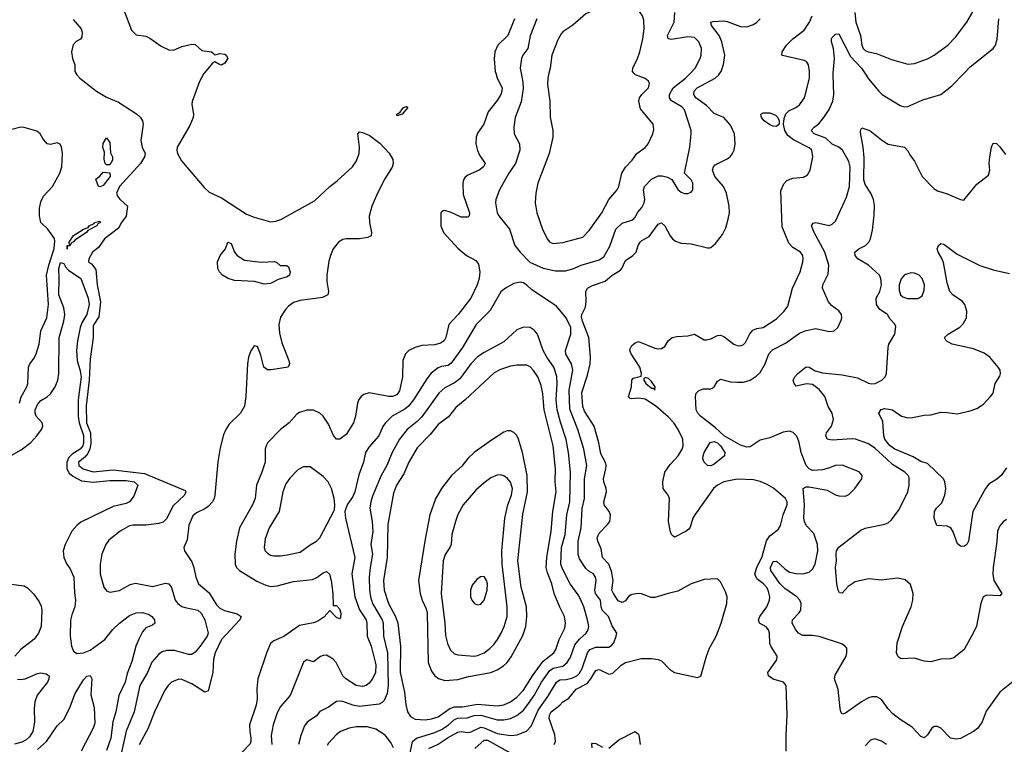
# Model space of a CAD drawing. Header units: inches. Extents: x 1682530 to 1839546, y 640742 to 791647.
# Tile 642 of 656: x 1764722 to 1770717, y 705912 to 710326. Entities that reach past the tile are written whole.
import ezdxf

# ---------------------------------------------------------------- set-up
doc = ezdxf.new("R2010")
doc.units = ezdxf.units.IN
doc.header["$MEASUREMENT"] = 0
for name, color, linetype in [('B7760', 7, 'Continuous'), ('B7761', 7, 'Continuous'), ('B7770', 7, 'Continuous'), ('B7771', 7, 'Continuous')]:
    doc.layers.add(name, color=color, linetype=linetype)

msp = doc.modelspace()

# ---------------------------------------------------------------- linework, layer by layer
at = {"layer": 'B7760', "color": 5}
for points, elevation in [([(1765063.4, 710000), (1765068.9, 709990), (1765087.9, 709970), (1765190.1, 709890), (1765250, 709854.5), (1765323.8, 709823.8), (1765432.1, 709752.1), (1765457.1, 709730), (1765469.1, 709710), (1765473.1, 709690), (1765459.4, 709590), (1765467.9, 709550), (1765485.4, 709510), (1765482.1, 709490), (1765456.9, 709450), (1765328.8, 709310), (1765310.4, 709270), (1765317.1, 709250), (1765331.5, 709231.5), (1765378.8, 709190), (1765370.7, 709129.3), (1765341, 709090), (1765324, 709056), (1765237.3, 708990), (1765202, 708938), (1765164.7, 708910), (1765142, 708870), (1765141, 708850), (1765158.7, 708838.7), (1765184.5, 708804.5), (1765193.4, 708710), (1765213.7, 708606.3), (1765204.1, 708515.9), (1765173, 708470), (1765170, 708458), (1765169.1, 708390), (1765150, 708258), (1765144.7, 708130), (1765127.3, 707972.7), (1765128.9, 707871.1), (1765152.3, 707810), (1765155.7, 707744.3), (1765148.9, 707711.1), (1765137.2, 707682.8), (1765119, 707661), (1765080.3, 707630), (1765081.1, 707610), (1765108.4, 707590), (1765170, 707571.1), (1765290, 707583.3), (1765482.5, 707562.5), (1765730, 707458), (1765734.3, 707450), (1765724.9, 707430), (1765656.3, 707363.7), (1765615.5, 707284.5), (1765595.7, 707264.3), (1765570, 707256.2), (1765492.7, 707247.3), (1765412.4, 707247.6), (1765390, 707242.9), (1765334, 707210), (1765264.3, 707155.7), (1765245.3, 707130), (1765222.3, 707070), (1765211.7, 707010), (1765211.4, 706950), (1765233.4, 706870), (1765250, 706847), (1765270, 706839.5), (1765330, 706849), (1765395, 706885), (1765426, 706894), (1765530, 706873.8), (1765610, 706892.8), (1765630, 706890.3), (1765646.3, 706866.3), (1765668.4, 706790), (1765685.5, 706770), (1765710, 706752.3), (1765730, 706744.5), (1765807.3, 706730), (1765827.2, 706710), (1765848.9, 706670), (1765869.2, 706590), (1765863.2, 706570), (1765820.7, 706510), (1765790, 706474.3), (1765770, 706459.7), (1765750, 706458.8), (1765663.9, 706483.9), (1765616.6, 706483.4), (1765590, 706474.8), (1765570, 706462), (1765527.4, 706412.6), (1765501, 706350), (1765453.8, 706270), (1765418.1, 706110), (1765370, 705991.6), (1765308.1, 705710)], 760), ([(1765845.1, 710000), (1765842.8, 709997.2), (1765817.6, 709950), (1765772.8, 709827.2), (1765770.3, 709809.7), (1765779.8, 709750), (1765778.8, 709730), (1765758.1, 709681.9), (1765681.3, 709550), (1765678.4, 709530), (1765682.4, 709510), (1765706.1, 709466.1), (1765844.2, 709304.2), (1765875.6, 709275.6), (1765950, 709239.6), (1766102.1, 709142.1), (1766150, 709122.5), (1766250, 709095.1), (1766282.3, 709097.7), (1766312.3, 709107.7), (1766517.6, 709222.4), (1766610, 709309.7), (1766655.9, 709344.1), (1766748.7, 709430), (1766773.5, 709466.5), (1766788.2, 709510), (1766791.9, 709550), (1766781, 709630), (1766790, 709642), (1766810, 709639.2), (1766850, 709621.3), (1766913.8, 709573.8), (1766972.2, 709512.2), (1766993.2, 709473.2), (1766996.8, 709450), (1766990, 709427.6), (1766944.6, 709355.4), (1766900.1, 709270), (1766866.3, 709190), (1766850.8, 709129.2), (1766852.5, 709090), (1766864.8, 709030), (1766862, 709010), (1766841, 708999), (1766790, 708990.4), (1766708.9, 708991.1), (1766690, 708986.3), (1766662.8, 708970), (1766630.8, 708929.2), (1766614, 708890), (1766605.2, 708854.8), (1766591.3, 708770), (1766591.8, 708730), (1766601.2, 708670), (1766597.2, 708650), (1766566.5, 708633.5), (1766430, 708615.5), (1766390, 708602.5), (1766359.3, 708580.7), (1766339.8, 708560.2), (1766310, 708513.6), (1766300.2, 708470), (1766304.7, 708415.3), (1766318.2, 708358.2), (1766359.8, 708250), (1766364.6, 708230), (1766356.5, 708210), (1766252.3, 708192.3), (1766230, 708192.6), (1766207.5, 708210), (1766190, 708281.6), (1766170, 708335.4), (1766150, 708339.7), (1766130, 708309.7), (1766115.9, 708270), (1766109.7, 708230.3), (1766099.6, 708030), (1766090, 707970.8), (1766066.5, 707930), (1765997.4, 707862.6), (1765977.1, 707830), (1765963.2, 707796.8), (1765942.3, 707717.7), (1765927.4, 707632.6), (1765910.9, 707430), (1765905.6, 707410), (1765895, 707390), (1765870, 707360.8), (1765850, 707345.4), (1765797.4, 707322.6), (1765775.9, 707304.1), (1765752.6, 707247.4), (1765741.7, 707158.3), (1765720.3, 707110), (1765725.3, 707090), (1765770, 707024.2), (1765781.6, 706990), (1765793.5, 706930), (1765810.9, 706890), (1765875.7, 706835.7), (1765921.1, 706761.1), (1765940.9, 706740.9), (1765968.1, 706728.1), (1766047, 706707), (1766070.2, 706690), (1766061.8, 706670), (1765951.6, 706550), (1765911.9, 706470), (1765901.2, 706430), (1765897.2, 706350), (1765870, 706238.4), (1765850, 706229.8), (1765770, 706281), (1765710, 706307), (1765690, 706309.8), (1765646, 706290), (1765625.3, 706270), (1765603, 706237), (1765542.7, 706110), (1765503.9, 706010), (1765450, 705908.2)], 780), ([(1767620.7, 710000), (1767629.4, 709970), (1767659.3, 709910), (1767658.4, 709890), (1767651.8, 709870), (1767630, 709833.3), (1767575.3, 709764.7), (1767549, 709690), (1767510, 709633.6), (1767501, 709610), (1767499.8, 709570), (1767509, 709529), (1767520.7, 709500.7), (1767555.3, 709450), (1767547, 709430), (1767519.5, 709410), (1767450, 709379.4), (1767433.9, 709366.1), (1767424.4, 709350), (1767420.1, 709330), (1767421.4, 709261.4), (1767460.7, 709150), (1767459.5, 709130), (1767450, 709122.6), (1767410, 709123.7), (1767350, 709151.2), (1767310, 709163.1), (1767299.5, 709160.5), (1767287, 709150), (1767287.2, 709070), (1767302.4, 709030), (1767390, 708933.7), (1767442.4, 708890), (1767499, 708859), (1767515.8, 708835.8), (1767523.2, 708790), (1767519, 708750), (1767506.5, 708710), (1767469.3, 708630), (1767391.6, 708530), (1767334.7, 708470), (1767316.1, 708390), (1767305.8, 708370), (1767284.6, 708355.4), (1767250, 708344.5), (1767170, 708340.3), (1767130, 708329.8), (1767092, 708310), (1767070.3, 708290), (1767055.2, 708250), (1767053.7, 708150), (1767034.1, 708065.9), (1767018.7, 708041.3), (1766992.7, 708030), (1766970, 708029.9), (1766850, 708052.2), (1766816.6, 708043.4), (1766800.2, 708030), (1766786.9, 708013.1), (1766778.4, 707990), (1766766.4, 707910), (1766754.7, 707870), (1766710, 707799.7), (1766670.6, 707770), (1766650, 707771.6), (1766633.2, 707793.2), (1766602.7, 707862.7), (1766569.8, 707910), (1766549.7, 707930), (1766510, 707948), (1766470, 707946.6), (1766426.1, 707933.9), (1766410, 707922), (1766363.6, 707870), (1766310.2, 707829.8), (1766232.2, 707750), (1766222.3, 707730), (1766216.9, 707710), (1766216.5, 707630), (1766196.9, 707570), (1766163, 707490), (1766156.1, 707410), (1766139.8, 707370), (1766060.5, 707230), (1766042.3, 707150), (1766030.9, 707070), (1766034.4, 707010), (1766042, 706990), (1766060.3, 706970), (1766165.7, 706905.7), (1766221.2, 706881.2), (1766250, 706873.7), (1766290, 706877.7), (1766390, 706903.2), (1766504, 706916), (1766531.6, 706928.4), (1766570, 706957.3), (1766590, 706964.6), (1766609.1, 706949.1), (1766618.2, 706910), (1766628.7, 706830), (1766630, 706758), (1766650, 706757.1), (1766670, 706737.1), (1766677.2, 706710), (1766676.1, 706683.9), (1766670, 706677), (1766650, 706684), (1766610, 706727), (1766573.1, 706686.9), (1766538.1, 706661.9), (1766510, 706652), (1766424.6, 706635.4), (1766330.7, 706569.3), (1766270, 706542.7), (1766250, 706526.4), (1766226.2, 706473.8), (1766172.2, 706310), (1766165.1, 706250), (1766167.8, 706190), (1766161.4, 706150), (1766121.4, 706030), (1766122.4, 705990), (1766129.5, 705950), (1766130.1, 705930), (1766125.3, 705914.7), (1766076.3, 705863.7)], 820), ([(1767774.8, 710000), (1767784.8, 709944.8), (1767786.6, 709906.6), (1767774.9, 709825.1), (1767739.7, 709730), (1767730.3, 709670), (1767733.8, 709630), (1767764.7, 709570), (1767767.1, 709530), (1767740.2, 709450), (1767699.7, 709390), (1767643.2, 709290), (1767620.9, 709230), (1767619.6, 709210), (1767630.2, 709150.2), (1767640.4, 709130), (1767704, 709050), (1767737.8, 708950), (1767768.9, 708908.9), (1767828.4, 708848.4), (1767910, 708812.6), (1767984.8, 708795.2), (1768044.8, 708795.2), (1768090, 708809.1), (1768140.5, 708830), (1768250, 708862.8), (1768278.3, 708881.7), (1768314.8, 708945.2), (1768352.5, 709050), (1768390, 709086.9), (1768454.4, 709105.6), (1768470, 709123.1), (1768485.9, 709154.1), (1768510, 709181.3), (1768524.7, 709210), (1768528.6, 709230), (1768520.3, 709290), (1768526.8, 709310), (1768570, 709355.1), (1768610, 709374.8), (1768634.5, 709374.5), (1768667.1, 709367.1), (1768692.3, 709352.3), (1768730, 709290.4), (1768750, 709275.8), (1768770, 709267), (1768790, 709266.7), (1768810, 709275.5), (1768821.6, 709290), (1768821.7, 709330), (1768811, 709350), (1768769.6, 709390), (1768802.7, 709550), (1768811.6, 709630), (1768809.8, 709650), (1768770, 709776.8), (1768754.5, 709794.5), (1768690.9, 709830.9), (1768677.8, 709850), (1768678.8, 709870), (1768700.5, 709910), (1768776.3, 709970), (1768805.8, 710000)], 840), ([(1767944.4, 710000), (1767937.5, 709970), (1767936.6, 709930), (1767949.4, 709830), (1767951.9, 709731.9), (1767967.9, 709650), (1767968.9, 709610), (1767946.5, 709510), (1767876.9, 709330), (1767864.2, 709270), (1767860.9, 709210), (1767870.3, 709150), (1767905.5, 709050), (1767933.4, 708990), (1767950, 708970.4), (1767970, 708963.1), (1768030, 708969), (1768150, 709001.1), (1768190, 709041.1), (1768266.6, 709150), (1768308.9, 709230), (1768360.4, 709290), (1768369.7, 709310), (1768388.2, 709390), (1768410, 709427.3), (1768450.8, 709469.2), (1768480.5, 709510), (1768530, 709547), (1768549.7, 709570), (1768578, 709630), (1768583.9, 709656.1), (1768579.6, 709690), (1768502.3, 709782.3), (1768492, 709830), (1768496.1, 709850), (1768509.8, 709870), (1768551.8, 709910), (1768556.5, 709936.5), (1768550.7, 709950.7), (1768530, 709968.4), (1768470.7, 709990.7), (1768462.4, 710000)], 860), ([(1767975.7, 705910), (1767984.5, 705930), (1767979.9, 705970), (1767945.6, 706070), (1767947.5, 706090), (1767958, 706110), (1768010.5, 706150), (1768030, 706170.9), (1768066.4, 706193.6), (1768111.3, 706248.7), (1768177.9, 706282.1), (1768200.6, 706310), (1768230, 706362.3), (1768235.7, 706364.3), (1768250, 706368.6), (1768310, 706338.8), (1768334, 706346), (1768385.2, 706394.8), (1768410, 706410.2), (1768505.6, 706434.4), (1768570, 706435.1), (1768609.5, 706429.5), (1768630, 706421.3), (1768679.5, 706370), (1768710, 706350.3), (1768850, 706319.3), (1768870, 706326.8), (1768903.4, 706450), (1768923.1, 706496.9), (1768963.4, 706570), (1768994, 706650), (1769028.4, 706770), (1769029.8, 706810), (1769020.2, 706840.2), (1768990, 706900.9), (1768970, 706920.9), (1768890, 706916.9), (1768810, 706888.6), (1768730, 706844.1), (1768670, 706831.2), (1768590, 706806.6), (1768567.1, 706807.1), (1768509, 706829), (1768490, 706830.8), (1768450, 706825), (1768430, 706811.6), (1768410, 706786.8), (1768390, 706776), (1768365.9, 706785.9), (1768337.1, 706830), (1768327.9, 706850), (1768335.8, 706910), (1768325.7, 706965.7), (1768308.7, 707008.7), (1768270.6, 707050), (1768263.1, 707103.1), (1768241.7, 707150), (1768237.9, 707170), (1768250, 707198.9), (1768302, 707250), (1768315.3, 707270), (1768319.3, 707310), (1768312.2, 707330), (1768281, 707370), (1768278.4, 707390), (1768294.2, 707450), (1768293.1, 707470), (1768277.8, 707510), (1768276.5, 707530), (1768291.1, 707590), (1768293.1, 707610), (1768288.9, 707628.9), (1768260.6, 707680.6), (1768248.7, 707748.7), (1768219.9, 707850), (1768161.6, 707941.6), (1768151.1, 707970), (1768144.5, 708055.5), (1768179.9, 708160.1), (1768195, 708230), (1768197.6, 708270), (1768187.9, 708390), (1768148.5, 708490), (1768143.5, 708516.5), (1768145.6, 708530), (1768166.2, 708573.8), (1768170.5, 708609.5), (1768169.2, 708670), (1768179.3, 708690), (1768210, 708707.2), (1768286.4, 708733.6), (1768330, 708769.4), (1768380, 708800), (1768389.1, 708810.9), (1768410, 708858.9), (1768456.3, 708890), (1768475.1, 708910), (1768488.3, 708950), (1768499.8, 708970), (1768510, 708980.2), (1768555.4, 709004.6), (1768610, 709079.5), (1768630, 709088.8), (1768650, 709070.3), (1768682.8, 709010), (1768697.8, 708990), (1768716.1, 708976.1), (1768750, 708964.5), (1768810, 708960.9), (1768910, 708936), (1768923.1, 708936.9), (1768930, 708938), (1768958, 708962), (1769002, 709018), (1769021.2, 709058.8), (1769036.9, 709110), (1769043.1, 709150), (1769042.4, 709190), (1769026, 709270), (1769006.5, 709310), (1768954.6, 709370), (1768939.8, 709410), (1768945.6, 709430), (1768957.5, 709442.5), (1769030, 709478.2), (1769047.4, 709490), (1769062.3, 709510), (1769071.9, 709530), (1769078.7, 709570), (1769075.4, 709630), (1769050, 709682.4), (1769010, 709730.6), (1768950, 709753.4), (1768903.9, 709803.9), (1768839.8, 709850), (1768826.5, 709870), (1768829.8, 709890), (1768848.1, 709910), (1768957.2, 709970), (1768979.3, 709990), (1768985.9, 710000)], 820), ([(1769389.5, 705870), (1769388.2, 705970), (1769395.4, 706090), (1769389.6, 706269.6), (1769372.3, 706290), (1769310, 706308.5), (1769280.5, 706330), (1769278.3, 706350), (1769332.7, 706427.3), (1769335, 706450), (1769296.2, 706510), (1769290, 706527), (1769288.1, 706590), (1769281.8, 706610), (1769266.7, 706626.7), (1769226.2, 706650), (1769221, 706670), (1769228.2, 706690), (1769271.6, 706750), (1769286.8, 706790), (1769288.7, 706811.3), (1769279.1, 706850), (1769269.1, 706870), (1769251.3, 706890), (1769210, 706920.8), (1769197.8, 706950), (1769209.6, 706990), (1769243, 707057), (1769270, 707152), (1769290, 707181), (1769339.9, 707220.1), (1769354.7, 707245.3), (1769370.5, 707310), (1769395.4, 707370), (1769395.5, 707390), (1769384.2, 707410), (1769311.7, 707471.7), (1769270, 707497.1), (1769230, 707513.6), (1769190, 707523.5), (1769090, 707527.8), (1769010, 707509.9), (1768970, 707491.5), (1768946.8, 707470), (1768832.1, 707310), (1768821.2, 707290), (1768805.1, 707234.9), (1768796.9, 707223.1), (1768780.3, 707210), (1768710, 707174.3), (1768700.3, 707180.3), (1768690.8, 707190.8), (1768685.6, 707205.6), (1768672.3, 707270), (1768678.2, 707410), (1768669.9, 707429.9), (1768639.8, 707470), (1768638.2, 707510), (1768650.7, 707570), (1768683.5, 707616.5), (1768730.8, 707670), (1768755.4, 707710), (1768762.6, 707730), (1768759.2, 707770), (1768732.4, 707830), (1768704.4, 707870), (1768670, 707906.9), (1768593.7, 707973.7), (1768530, 708014.2), (1768490, 708021.2), (1768450, 708015.4), (1768438.4, 708018.4), (1768430, 708029), (1768446.4, 708090), (1768450, 708130.7), (1768457, 708143), (1768506.2, 708153.8), (1768507.3, 708170), (1768497.5, 708210), (1768444.9, 708290), (1768437.7, 708310), (1768438.8, 708321.2), (1768450, 708341.1), (1768470, 708358.4), (1768490, 708364.9), (1768590, 708325.3), (1768610, 708321.3), (1768630, 708323.7), (1768650, 708335.5), (1768670, 708370.6), (1768695.1, 708390), (1768723, 708397), (1768790, 708400.2), (1768830, 708410.2), (1768890, 708376.2), (1768904.4, 708375.6), (1768930, 708380.8), (1768970, 708402.8), (1768990, 708404.9), (1769010, 708396.9), (1769070, 708350.3), (1769090, 708340.3), (1769110, 708338.7), (1769130, 708346.7), (1769141.1, 708358.9), (1769168.1, 708411.9), (1769186.1, 708433.9), (1769210, 708444.8), (1769248.7, 708451.3), (1769330, 708502.9), (1769376.8, 708550), (1769399.1, 708580.9), (1769427, 708690), (1769474, 708790), (1769491.1, 708850), (1769492.4, 708870), (1769489.7, 708890), (1769476.9, 708910), (1769430, 708938), (1769404.9, 708964.9), (1769364.9, 709064.9), (1769356.2, 709283.8), (1769374.3, 709325.7), (1769393.5, 709346.5), (1769430, 709359.6), (1769494, 709366), (1769518.9, 709381.1), (1769536.2, 709410), (1769552.2, 709490), (1769544.6, 709530), (1769530, 709545.3), (1769433.8, 709593.8), (1769399.5, 709619.5), (1769381.6, 709650), (1769373.6, 709690), (1769376.5, 709723.5), (1769386.9, 709753.1), (1769406, 709770), (1769447.6, 709790), (1769470, 709807.6), (1769501.4, 709850), (1769531.9, 709970), (1769531.9, 710000)], 780), ([(1770000, 706142.8), (1769970, 706185.1), (1769940.4, 706200.4), (1769910, 706201.1), (1769890, 706194.8), (1769848.7, 706171.3), (1769750, 706102.4), (1769730, 706096), (1769721.6, 706110), (1769717.4, 706130), (1769705.6, 706245.6), (1769683.9, 706310), (1769687.6, 706332.4), (1769753.6, 706450), (1769759.5, 706470), (1769758, 706498), (1769749.3, 706510), (1769725.1, 706525.1), (1769590, 706568), (1769550, 706575.1), (1769490, 706575.3), (1769465.1, 706590), (1769447.8, 706610), (1769425.3, 706650), (1769428.6, 706670), (1769466.3, 706710), (1769477.6, 706730), (1769480.5, 706770), (1769471.7, 706790), (1769454.4, 706810), (1769380.8, 706860.8), (1769350, 706890.9), (1769295.2, 706970), (1769294.5, 706990), (1769310, 707026.2), (1769330, 707027.1), (1769380.6, 706980.6), (1769410, 706961.5), (1769450, 706952.5), (1769490, 706950.9), (1769530, 706961.4), (1769550, 706979.7), (1769566.1, 707010), (1769582.9, 707090), (1769579.4, 707130), (1769556.9, 707196.9), (1769510, 707245.3), (1769499.8, 707270), (1769496, 707290), (1769500.6, 707370), (1769492.7, 707470), (1769510, 707480.4), (1769530, 707481.1), (1769639.3, 707459.3), (1769690, 707432.3), (1769710, 707426.3), (1769750, 707424), (1769770, 707433), (1769806.6, 707470), (1769849.2, 707530), (1769852.7, 707550), (1769832.7, 707572.7), (1769730, 707612.6), (1769690, 707611.1), (1769646.9, 707593.1), (1769610, 707584.8), (1769550, 707580.3), (1769529.1, 707589.1), (1769509.9, 707609.9), (1769480.6, 707690), (1769469.1, 707750), (1769458.6, 707778.6), (1769450, 707793.7), (1769431.3, 707811.3), (1769410, 707818.5), (1769370, 707813.1), (1769290, 707779.3), (1769230, 707764.5), (1769170, 707723.4), (1769150, 707721.9), (1769110, 707734.7), (1769012, 707790), (1768959.7, 707839.7), (1768867.5, 707910), (1768850.7, 707930), (1768841.6, 707950), (1768837.6, 708030), (1768841.6, 708050), (1768855.1, 708064.9), (1768883.7, 708076.3), (1768930, 708077.4), (1768938.6, 708081.4), (1768950, 708090.4), (1768970, 708123.7), (1768990, 708135.6), (1769050, 708120.3), (1769090, 708116.9), (1769130, 708118.4), (1769170, 708130.2), (1769206.3, 708153.7), (1769230, 708176.5), (1769262, 708230), (1769283.5, 708290), (1769305.2, 708314.8), (1769385.3, 708354.7), (1769470, 708415.3), (1769510, 708433.4), (1769570, 708444.4), (1769650, 708426), (1769682, 708430), (1769702.7, 708450), (1769723.5, 708496.5), (1769727.8, 708510), (1769725.4, 708530), (1769710, 708552.6), (1769665.8, 708585.8), (1769646.6, 708606.6), (1769615.5, 708675.5), (1769611.1, 708690), (1769612.4, 708710), (1769644.1, 708775.9), (1769648.1, 708830), (1769623.6, 708910), (1769559.1, 709030), (1769544.2, 709070), (1769553.7, 709086.3), (1769569.8, 709090.2), (1769650, 709071.4), (1769670, 709079.6), (1769690, 709098), (1769756.3, 709243.7), (1769774.7, 709310), (1769779, 709430), (1769770, 709462.4), (1769733, 709530), (1769710, 709549), (1769670, 709568.2), (1769630, 709604.9), (1769559.7, 709630), (1769541, 709650), (1769558.9, 709670), (1769588.5, 709691.5), (1769619.1, 709730), (1769650, 709779), (1769673.5, 709830), (1769679, 709870), (1769675.4, 709990), (1769676.2, 710000)], 760), ([(1769867.4, 710000), (1769890, 709964.9), (1769953.1, 709890), (1769974, 709870), (1770000, 709853.8)], 760), ([(1764721.4, 707990), (1764730, 708028.6), (1764764.4, 708090), (1764771.1, 708110), (1764775.3, 708210), (1764784, 708230), (1764810, 708263.8), (1764821.4, 708290), (1764840.3, 708350), (1764850.9, 708430), (1764886.2, 708510), (1764897.4, 708590), (1764884.2, 708770), (1764898.2, 708830), (1764931.2, 708931.2), (1764936.6, 708976.6), (1764933.4, 708993.4), (1764892.7, 709050), (1764850.7, 709090.7), (1764841.4, 709130), (1764842.4, 709177.6), (1764850, 709215.5), (1764866.2, 709250), (1764921.5, 709310), (1764966.4, 709390), (1764977.4, 709430), (1764982, 709510), (1764977.2, 709550), (1764968.3, 709568.3), (1764950, 709575.1), (1764910, 709564.7), (1764890, 709569.6), (1764861.7, 709601.7), (1764846, 709630), (1764826.3, 709646.3), (1764750, 709669.9), (1764728.1, 709671.9), (1764665.6, 709654.4)], 760), ([(1770000, 708534.1), (1769960, 708560), (1769939.6, 708590), (1769937, 708630), (1769959.3, 708670), (1769969.3, 708710), (1769966, 708750), (1769957, 708770), (1769890, 708829.6), (1769826, 708870), (1769809.7, 708890), (1769807.6, 708910), (1769831, 708929), (1769872.3, 708950), (1769891.8, 708970), (1769902.9, 708990), (1769915.6, 709044.4), (1769924, 709136), (1769926.6, 709193.4), (1769921.5, 709230), (1769904.1, 709270), (1769870, 709320.9), (1769861.6, 709350), (1769863.9, 709483.9), (1769858.2, 709550), (1769841.2, 709638.8), (1769840.9, 709650), (1769850, 709666), (1769899.3, 709650), (1769970, 709592.9), (1770000, 709573.8)], 740), ([(1764670, 707671.8), (1764730, 707705), (1764788.9, 707750), (1764826.4, 707790), (1764855.1, 707830), (1764862, 707850), (1764858, 707870), (1764822.6, 707910), (1764815.2, 707930), (1764815.3, 707950), (1764830, 707982.8), (1764850, 708006.5), (1764890, 708027.6), (1764910, 708046), (1764937.3, 708090), (1764954.1, 708130), (1764959.1, 708170), (1764963.1, 708390), (1764991.4, 708488.6), (1764996.6, 708530), (1764991, 708570), (1764959.7, 708650), (1764962.7, 708750), (1764959.3, 708810), (1764970, 708846.9), (1764990, 708840.9), (1764999.7, 708819.7), (1765019.2, 708799.2), (1765094.9, 708750), (1765138.1, 708630), (1765144.5, 708590), (1765130.7, 708530.7), (1765100.2, 708479.8), (1765090.1, 708450), (1765073.3, 708370), (1765067.3, 708310), (1765071.1, 708250), (1765090, 708186.2), (1765095.8, 708150), (1765077.7, 708010), (1765078, 707910), (1765084.5, 707870), (1765110, 707792.4), (1765111.1, 707750), (1765105.6, 707730), (1765090.6, 707709.4), (1765040.4, 707679.6), (1765020.3, 707659.7), (1765007.8, 707630), (1765009.4, 707589.4), (1765023.4, 707563.4), (1765044.8, 707544.8), (1765097.4, 707517.4), (1765170, 707508.8), (1765270, 707519.1), (1765370, 707518.9), (1765418.9, 707510), (1765442, 707490), (1765415.9, 707424.1), (1765390.1, 707389.9), (1765370, 707379.8), (1765290, 707360.9), (1765094.4, 707265.6), (1765072.4, 707247.6), (1765039.6, 707210), (1764998.3, 707130), (1764987.4, 707090), (1764990.3, 707050), (1765008.9, 707010), (1765030, 706981.3), (1765050.6, 706930.6), (1765054.9, 706834.9), (1765061.5, 706790), (1765057.8, 706750), (1765038.7, 706701.3), (1765031.7, 706668.3), (1765028.6, 706570), (1765037.8, 706510), (1765050, 706479.7), (1765070, 706465.7), (1765109.4, 706470), (1765150, 706485.9), (1765240.7, 706550), (1765289.1, 706610.9), (1765329.1, 706650.9), (1765390, 706696.6), (1765430, 706713.4), (1765470, 706715.5), (1765510, 706701.8), (1765527.2, 706690), (1765543.1, 706670), (1765545.3, 706650), (1765530, 706637.7), (1765490, 706622.2), (1765470, 706596.8), (1765447, 706553), (1765428.4, 706510), (1765404.4, 706415.6), (1765377.1, 706342.9), (1765364.4, 706290), (1765324.5, 706210), (1765306.3, 706110), (1765288.1, 706050), (1765276.3, 705950), (1765250, 705874)], 740), ([(1767213.6, 705886.4), (1767270, 705913.7), (1767330, 705953.6), (1767390, 705986.4), (1767410, 705990.5), (1767450, 705984.6), (1767470, 705989.1), (1767530, 706016), (1767550, 706013.4), (1767630, 705978.5), (1767710, 705965.9), (1767750.9, 705969.1), (1767807.1, 705992.9), (1767836.5, 706023.5), (1767879.9, 706120.1), (1767937.4, 706202.6), (1767990, 706291.5), (1768010, 706304), (1768050, 706306.7), (1768084.4, 706315.6), (1768113.6, 706330), (1768130, 706344.8), (1768146.6, 706373.4), (1768178.8, 706470), (1768194, 706490), (1768230, 706504.4), (1768310, 706503.5), (1768326.4, 706513.6), (1768338.9, 706530), (1768354.5, 706570), (1768357.4, 706590), (1768330, 706633.6), (1768308.1, 706690), (1768268.9, 706730), (1768262.4, 706750), (1768258.6, 706790), (1768228.5, 706830), (1768224.5, 706850), (1768231.7, 706910), (1768227.1, 706930), (1768216.8, 706950), (1768186.7, 706966.7), (1768170, 706982.4), (1768130, 707042), (1768123, 707070), (1768123.1, 707150), (1768140.9, 707230), (1768147.6, 707347.6), (1768160.1, 707410), (1768160.6, 707530), (1768176.2, 707610), (1768156.9, 707710), (1768121.1, 707830), (1768072.5, 707952.5), (1768067.7, 708070), (1768089.9, 708190), (1768081.1, 708230), (1768048.1, 708288.1), (1768045.7, 708310), (1768078.3, 708410), (1768077.7, 708450), (1768050, 708509), (1767990, 708580.1), (1767839.7, 708679.7), (1767810, 708709.6), (1767790, 708722.4), (1767770, 708727.6), (1767730, 708718), (1767680.5, 708690), (1767652.1, 708667.9), (1767586.2, 708553.8), (1767502, 708470), (1767418.3, 708330), (1767350, 708234.2), (1767330, 708220.3), (1767290, 708213.4), (1767270, 708205.2), (1767227.8, 708172.2), (1767201.4, 708138.6), (1767119.1, 708010), (1767088.4, 707971.6), (1767066.9, 707953.1), (1766990.2, 707910), (1766949.6, 707870.4), (1766933, 707847), (1766908.4, 707791.6), (1766850, 707724.4), (1766827.7, 707690), (1766815.2, 707630), (1766786.6, 707553.4), (1766762.2, 707450), (1766750, 707420.7), (1766714.9, 707370), (1766700.7, 707330), (1766706.4, 707290), (1766763, 707050), (1766745.1, 706950), (1766761.6, 706810), (1766791.7, 706731.7), (1766830.6, 706670), (1766835.6, 706650), (1766837.5, 706570), (1766862, 706510), (1766890, 706396.3), (1766888.1, 706350), (1766870, 706311.1), (1766850, 706284.4), (1766830.6, 706269.4), (1766810, 706263.4), (1766770, 706270.6), (1766707.8, 706310), (1766689.9, 706330), (1766648.1, 706410), (1766630, 706430.7), (1766590, 706455), (1766570, 706454), (1766553.8, 706446.2), (1766510, 706414.5), (1766470, 706426.6), (1766450, 706412), (1766368.9, 706210), (1766310, 706143.1), (1766290, 706103), (1766264.6, 706030), (1766253.7, 705966.3), (1766257, 705910)], 840), ([(1767093.5, 705830), (1767113.8, 705930), (1767138.9, 705950), (1767250, 705984.1), (1767290, 706002.1), (1767330, 706028.4), (1767370, 706062.6), (1767390, 706071.2), (1767446, 706074), (1767490, 706087.3), (1767530, 706089), (1767630, 706061.1), (1767670, 706060.3), (1767711.1, 706068.9), (1767750, 706086.6), (1767790, 706120.1), (1767810, 706146.3), (1767855.5, 706210), (1767900.1, 706290), (1767950, 706362), (1767970, 706376.9), (1768030, 706387.9), (1768056.1, 706410), (1768076.4, 706443.6), (1768102.8, 706517.2), (1768130, 706552.8), (1768170.7, 706590), (1768182.6, 706610), (1768186.9, 706630), (1768180.2, 706670), (1768156.1, 706750), (1768136.8, 706796.8), (1768123.1, 706823.1), (1768073.4, 706890), (1768024.3, 706984.3), (1768016, 707010), (1768022, 707110), (1768043.1, 707190), (1768054.2, 707310), (1768071.3, 707390), (1768075.4, 707570), (1768064.5, 707690), (1768050.4, 707769.6), (1768014.3, 707874.3), (1767994.6, 707950), (1767989.5, 708010), (1767995.5, 708110), (1767993.2, 708153.2), (1767974.6, 708210), (1767931.1, 708270), (1767909.9, 708310), (1767875.4, 708410), (1767855.5, 708435.5), (1767830, 708450.8), (1767790, 708452.4), (1767750, 708436.4), (1767670, 708363.5), (1767550, 708298.3), (1767510, 708271.2), (1767469.5, 708230), (1767401.6, 708138.4), (1767370, 708114.8), (1767310, 708083), (1767273.8, 708050), (1767170, 707906.8), (1767142.1, 707877.9), (1767081.4, 707830), (1767034, 707770), (1766990.5, 707689.5), (1766957.7, 707610), (1766922.5, 707550), (1766870, 707424.2), (1766859.6, 707390), (1766854.6, 707350), (1766867.8, 707270), (1766872.5, 707207.5), (1766859.3, 707130), (1766870.5, 707070), (1766855.2, 706990), (1766850.5, 706929.5), (1766851.4, 706850), (1766857.1, 706810), (1766869.6, 706770), (1766929.6, 706670), (1766934.4, 706650), (1766938.1, 706570), (1766960.5, 706470), (1766966.4, 706270), (1766959.3, 706220.7), (1766941.2, 706178.8), (1766930, 706166.8), (1766910, 706156.2), (1766790, 706143.2), (1766750, 706150.6), (1766690, 706172.9), (1766670, 706175.6), (1766650, 706172.1), (1766601.2, 706138.8), (1766550, 706112.1), (1766530, 706086.4), (1766472.8, 706047.2), (1766456.3, 706023.7), (1766434.2, 705965.8), (1766418.5, 705910)], 860), ([(1770000, 707650), (1769930, 707715.4), (1769890, 707742.2), (1769810.3, 707770.3), (1769790, 707773.5), (1769670, 707764.2), (1769639.6, 707770), (1769630, 707793.4), (1769635.3, 707810), (1769664.2, 707850), (1769677, 707890), (1769669.9, 707929.9), (1769645.5, 707970), (1769625, 708030), (1769590, 708072.8), (1769550, 708103.5), (1769512.5, 708107.5), (1769450, 708094), (1769437.2, 708110), (1769432.7, 708130), (1769442, 708150), (1769460.7, 708170), (1769510, 708210.3), (1769530, 708208.9), (1769566.3, 708186.3), (1769610, 708174.1), (1769730, 708162.4), (1769824.2, 708144.2), (1769890, 708111.2), (1769910, 708108.1), (1769931.8, 708110), (1769971.1, 708130), (1769991.1, 708150), (1769999.8, 708170), (1770000, 708173.6)], 740), ([(1770000, 707757.3), (1769989.2, 707770), (1769983.2, 707790), (1769978, 707878), (1769954, 707930), (1769967.7, 707952.3), (1769990, 707958), (1770000, 707956.3)], 720), ([(1770000, 706915.3), (1769970, 706911.2), (1769890, 706920.6), (1769810, 706901.6), (1769766.3, 706873.7), (1769730, 706833.6), (1769714.8, 706834.8), (1769705.7, 706850), (1769698.5, 706890), (1769689.7, 706989.7), (1769695.1, 707030), (1769693, 707070), (1769695.6, 707090), (1769710, 707112.7), (1769843.6, 707216.4), (1769870.7, 707229.3), (1769990, 707253.7), (1770000, 707257.8)], 740), ([(1764670, 706887.3), (1764750, 706876.5), (1764770, 706865.5), (1764807.5, 706827.5), (1764839.8, 706779.8), (1764853.1, 706753.1), (1764857.4, 706730), (1764852.5, 706630), (1764837, 706590), (1764810, 706553.5), (1764728.1, 706490), (1764693.1, 706450)], 720), ([(1764709.4, 706309.4), (1764730, 706306.5), (1764756, 706310), (1764830, 706342.8), (1764850, 706346.5), (1764882, 706342), (1764900.5, 706330), (1764899.5, 706310), (1764890.3, 706290), (1764828.6, 706211.4), (1764813.4, 706170), (1764808.9, 706130), (1764812.9, 706047.1), (1764801.7, 705990), (1764781.7, 705958.3), (1764761, 705939), (1764735.7, 705924.3), (1764690, 705913.2)], 720), ([(1764830, 705881.3), (1764884.1, 705930), (1764950, 706025.3), (1764990, 706063.8), (1765024.8, 706130), (1765059, 706221), (1765110, 706305.5), (1765130, 706326.4), (1765150, 706330.4), (1765162, 706310), (1765154.4, 706214.4), (1765175.8, 706135.8), (1765178.3, 706041.7), (1765169.2, 706010), (1765096.3, 705870)], 720), ([(1766997, 705890), (1766982.4, 705922.4), (1766948.1, 705968.1), (1766890, 706004.7), (1766838.6, 706018.6), (1766770, 706019.3), (1766729, 706011), (1766674.9, 705990), (1766650, 705971.9), (1766601.2, 705918.8), (1766594.5, 705905.5)], 880), ([(1767492.4, 705887.6), (1767550, 705937.2), (1767570, 705937.4), (1767750, 705837.8)], 820), ([(1768310, 705888.9), (1768370, 705940.3), (1768470, 705990.4), (1768490, 705974), (1768494.8, 705954.8), (1768499.4, 705910)], 780), ([(1770000, 705911), (1769970, 705931.5), (1769930, 705944.5), (1769903.4, 705936.6), (1769870, 705903.7)], 780), ([(1768207.5, 705890), (1768206.5, 705913.5), (1768210, 705918.7), (1768230, 705916.3), (1768270, 705893.8)], 780)]:
    msp.add_lwpolyline(points, dxfattribs=dict(at, elevation=elevation))
for points, elevation in [([(1767020.2, 709740.2), (1767019, 709750), (1767038.6, 709761.4), (1767059, 709790), (1767077.3, 709797.3), (1767084.7, 709790), (1767050, 709749.4)], 780), ([(1769330, 709675.4), (1769310, 709677.3), (1769290, 709686), (1769255.7, 709710), (1769239, 709730), (1769234.7, 709750), (1769250, 709758.4), (1769290, 709758.1), (1769324.1, 709744.1), (1769339, 709730), (1769346.7, 709710), (1769345.7, 709690)], 780), ([(1765250, 709442), (1765242, 709450), (1765236.5, 709476.5), (1765238, 709518), (1765227.6, 709547.6), (1765230, 709572), (1765250, 709606), (1765270, 709578), (1765275.5, 709515.5), (1765287.3, 709490), (1765286, 709470), (1765270, 709442)], 740), ([(1765210, 709308), (1765201.2, 709310), (1765186, 709354), (1765210, 709372), (1765230, 709396), (1765270, 709392), (1765271.8, 709370), (1765230, 709315.1)], 740), ([(1765010, 708927.9), (1765010, 708951.1), (1765029.3, 708950.7), (1765022.2, 708962.2), (1765023.9, 708970), (1765050, 709010.5), (1765111.3, 709050), (1765139.4, 709060.6), (1765145.7, 709070), (1765175.2, 709084.8), (1765177.2, 709090), (1765210, 709098), (1765213.3, 709090), (1765198, 709082), (1765191.5, 709070), (1765137.5, 709042.5), (1765127.9, 709030), (1765057, 708983), (1765050, 708973.1), (1765035.2, 708964.8), (1765030, 708949.9), (1765011.6, 708948.4)], 740), ([(1766191.3, 708848.7), (1766272.4, 708852.4), (1766287.1, 708847.1), (1766308, 708828), (1766347.7, 708827.7), (1766359.5, 708819.5), (1766368, 708790), (1766364.9, 708770), (1766350, 708759.6), (1766296.7, 708743.3), (1766270, 708728.7), (1766250, 708719.7), (1766210, 708714), (1766151.6, 708731.6), (1766030, 708737.5), (1765991.1, 708750), (1765957.7, 708770), (1765939.2, 708790), (1765928.8, 708810), (1765926.7, 708850), (1765942.9, 708890), (1765974.3, 708930), (1765990, 708971), (1766010, 708962.8), (1766030.4, 708910), (1766046.7, 708890), (1766090, 708860.3)], 760), ([(1767810, 708222), (1767750, 708220.8), (1767710, 708214.6), (1767650, 708195), (1767610, 708175.5), (1767434.7, 708010), (1767376.6, 707963.4), (1767333.1, 707906.9), (1767270, 707860.7), (1767221.3, 707798.7), (1767142.2, 707717.8), (1767090.8, 707630), (1767061, 707559), (1767015.8, 707490), (1766997.6, 707442.4), (1766964, 707250), (1766959.4, 707050), (1766937.7, 706910), (1766940.5, 706850), (1766967.2, 706770), (1767010.1, 706690), (1767023.7, 706650), (1767039.9, 706510), (1767038.1, 706350), (1767065.3, 706230), (1767072.2, 706152.2), (1767083, 706110), (1767101.2, 706081.2), (1767130, 706065.9), (1767190, 706061.2), (1767230, 706066.5), (1767270, 706079.4), (1767341.6, 706130), (1767370, 706140.1), (1767418.9, 706141.1), (1767510, 706156.4), (1767630, 706146), (1767670, 706152.7), (1767710, 706170.1), (1767750, 706199.8), (1767790, 706241.9), (1767844.9, 706330), (1767910, 706418.7), (1767973.7, 706470), (1767987.1, 706490), (1768006.7, 706550), (1768040.9, 706619.1), (1768046, 706650), (1768039.9, 706690), (1768010, 706746.6), (1767975.9, 706830), (1767962.9, 706890), (1767936.5, 706956.5), (1767928.6, 706990), (1767932, 707050), (1767958.3, 707210), (1767967.8, 707330), (1767988.6, 707450), (1767983, 707510), (1767983.5, 707590), (1767969.4, 707730.6), (1767914.7, 707950), (1767907.5, 708047.5), (1767897.6, 708097.6), (1767876.3, 708150), (1767850, 708189.7), (1767830, 708211.1)], 880), ([(1768530, 708145.6), (1768522.2, 708137.8), (1768522.2, 708130), (1768534.7, 708110), (1768570, 708081.6), (1768581, 708081), (1768590, 708069.2), (1768591.1, 708090), (1768570, 708121.4), (1768550, 708139.2)], 780), ([(1767710, 707821.5), (1767690, 707821.5), (1767670, 707814), (1767594.6, 707765.4), (1767490, 707688.9), (1767450, 707653.8), (1767413.7, 707606.3), (1767351.2, 707548.8), (1767291.1, 707470), (1767253.1, 707406.9), (1767219, 707310), (1767190, 707161.2), (1767150.8, 706910), (1767160.1, 706830), (1767172.6, 706790), (1767197.1, 706737.1), (1767203.3, 706710), (1767208.9, 706410), (1767230, 706358.3), (1767250.1, 706330.1), (1767272.1, 706312.1), (1767310, 706300.9), (1767390, 706307.5), (1767455.1, 706324.9), (1767590, 706350.1), (1767630, 706365), (1767667.2, 706390), (1767689.5, 706410.5), (1767714.2, 706445.8), (1767785.9, 706574.1), (1767804.7, 706630), (1767810.4, 706689.6), (1767807, 706750), (1767774.9, 706870), (1767754.9, 707030), (1767785.7, 707314.3), (1767813.8, 707450), (1767812.8, 707550), (1767783.8, 707690), (1767759.8, 707770), (1767750, 707792.4), (1767730, 707812.2)], 920), ([(1768930, 707607.7), (1768910, 707611.3), (1768889.6, 707630), (1768881.4, 707650), (1768882.9, 707670), (1768890, 707690.3), (1768925.5, 707750), (1768950, 707755.8), (1768970, 707748.7), (1768990.1, 707730.1), (1769015.2, 707690), (1769013.4, 707670), (1768950, 707618.5)], 760), ([(1766490, 707602.4), (1766450, 707602), (1766416.4, 707583.6), (1766366.6, 707533.4), (1766341.8, 707498.2), (1766323.5, 707450), (1766301.5, 707330), (1766240.3, 707230), (1766215.8, 707164.2), (1766211, 707110), (1766217.2, 707090), (1766230, 707075.8), (1766250, 707064.7), (1766270, 707060.2), (1766310, 707059.2), (1766350, 707067.2), (1766430, 707082.4), (1766490, 707127.9), (1766530, 707150.4), (1766550, 707170.6), (1766638.9, 707341.1), (1766641.6, 707370), (1766637.4, 707410), (1766619.7, 707470), (1766601.1, 707510), (1766570, 707543.5)], 840), ([(1767650, 707554), (1767630, 707551.1), (1767590, 707535.4), (1767550, 707505.4), (1767500.3, 707459.7), (1767421.8, 707370), (1767388.8, 707311.2), (1767375, 707270), (1767354, 707190), (1767349.3, 707130), (1767340.7, 707110), (1767311.8, 707068.2), (1767301.4, 707030), (1767287.6, 706830), (1767310.7, 706650), (1767314.9, 706574.9), (1767327.1, 706527.1), (1767345, 706485), (1767370, 706462.8), (1767390, 706456.9), (1767490, 706449.4), (1767510, 706452.6), (1767551.1, 706470), (1767585.2, 706494.8), (1767610, 706521.8), (1767631.4, 706550), (1767653, 706590), (1767671.4, 706630), (1767689.9, 706690.1), (1767691.1, 706750), (1767659.9, 707010), (1767656.9, 707090), (1767675.2, 707290), (1767693.5, 707370), (1767717.1, 707430), (1767722, 707470), (1767710, 707509.6), (1767691.8, 707531.8), (1767670, 707547.1)], 940), ([(1767550, 706933.6), (1767527.7, 706932.3), (1767504.9, 706915.1), (1767477.7, 706882.3), (1767466.4, 706850), (1767466, 706810), (1767474, 706790), (1767491.3, 706770), (1767510, 706762), (1767530, 706766), (1767550, 706790.5), (1767568.9, 706850), (1767569.8, 706890), (1767564.4, 706910)], 960)]:
    msp.add_lwpolyline(points, close=True, dxfattribs=dict(at, elevation=elevation))
at = {"layer": 'B7761', "color": 5}
for points, elevation in [([(1765353.1, 710390), (1765402.3, 710262.3), (1765430, 710232.7), (1765490, 710225.5), (1765513.7, 710213.7), (1765584.2, 710164.2), (1765630, 710141.7), (1765659.3, 710140.7), (1765710, 710162.9), (1765770, 710176.5), (1765790, 710175.3), (1765830, 710138), (1765890, 710130.7), (1765911.3, 710111.3), (1765941.2, 710118.8), (1765970, 710115.1), (1765979.1, 710110), (1765990, 710092.2), (1765970, 710061.7), (1765950, 710049.6), (1765933.8, 710053.8), (1765910, 710069), (1765898, 710062), (1765845.1, 710000)], 780), ([(1768462.4, 710000), (1768453.5, 710010), (1768455.3, 710030), (1768484.3, 710090), (1768497.6, 710130), (1768517, 710210), (1768524.1, 710270), (1768522, 710322), (1768514.3, 710350), (1768495.5, 710375.5), (1768470, 710394), (1768437.7, 710397.7), (1768350, 710382.3), (1768250, 710387.7), (1768210, 710379.8), (1768170, 710361.4), (1768090, 710292.8), (1768030, 710251.9), (1768019.6, 710240.4), (1767997.8, 710202.2), (1767962.2, 710110), (1767951.4, 710030), (1767944.4, 710000)], 860), ([(1768805.8, 710000), (1768835.3, 710030), (1768866, 710090), (1768872.1, 710110), (1768873.3, 710150), (1768857.2, 710190), (1768830, 710216.8), (1768790, 710221.1), (1768690, 710204.2), (1768669.8, 710209.8), (1768666.8, 710230), (1768706.8, 710310), (1768710.8, 710370)], 840), ([(1769806.4, 710370), (1769812.8, 710310), (1769841.2, 710230), (1769850.1, 710170), (1769857.4, 710150), (1769870, 710138.3), (1769890, 710129), (1769939.3, 710119.3), (1770000, 710095.4)], 780), ([(1765046.6, 710326.6), (1765095.3, 710270), (1765103.1, 710250), (1765099.9, 710220.1), (1765092, 710208), (1765066.4, 710193.6), (1765048.2, 710171.8), (1765038, 710130), (1765043.8, 710090), (1765058, 710050), (1765058, 710010), (1765063.4, 710000)], 760), ([(1767734.3, 710330), (1767694.7, 710230), (1767632.8, 710170), (1767614.4, 710130), (1767612, 710088), (1767617.8, 710010), (1767620.7, 710000)], 820), ([(1767870, 710331.5), (1767830, 710227.3), (1767815, 710150), (1767786.5, 710110), (1767777.7, 710090), (1767769.3, 710030), (1767774.8, 710000)], 840), ([(1768985.9, 710000), (1768992.5, 710010), (1769007.3, 710052.7), (1769015, 710110), (1768997.9, 710190), (1768980.6, 710230), (1768935.4, 710290), (1768929.8, 710310.2), (1768944.5, 710315.5), (1769010, 710319.1), (1769030, 710315.3), (1769110, 710284.1), (1769150, 710282.6), (1769190, 710296.8), (1769210.7, 710310), (1769230.6, 710330)], 820), ([(1769531.9, 710000), (1769531.9, 710010), (1769524.7, 710050), (1769513, 710070), (1769498, 710078), (1769367.5, 710107.5), (1769363, 710110), (1769363.8, 710130), (1769391.5, 710170), (1769429.8, 710210), (1769498.7, 710261.3), (1769531.1, 710310), (1769547.2, 710350)], 780), ([(1769676.2, 710000), (1769683.9, 710090), (1769678, 710150), (1769665.3, 710190), (1769665.1, 710210), (1769670, 710218), (1769690, 710237.1), (1769710, 710239.1), (1769780.7, 710100.7), (1769848, 710030), (1769867.4, 710000)], 760)]:
    msp.add_lwpolyline(points, dxfattribs=dict(at, elevation=elevation))
at = {"layer": 'B7770', "color": 5}
for points, elevation in [([(1770000, 709853.8), (1770082.4, 709802.4), (1770110, 709794.6), (1770130, 709796), (1770221.8, 709838.2), (1770330, 709870.4), (1770397.6, 709922.4), (1770472.6, 710000)], 760), ([(1770000, 709573.8), (1770010, 709567.4), (1770110, 709548.4), (1770130, 709526), (1770141.5, 709501.5), (1770170, 709464.4), (1770216.8, 709370), (1770290, 709296.3), (1770310, 709284), (1770370, 709265.4), (1770450, 709230.4), (1770470, 709226.8), (1770550, 709323.1), (1770621, 709379), (1770628.3, 709410), (1770625.6, 709450), (1770628.9, 709491.1), (1770638.9, 709550), (1770650, 709572.7), (1770670, 709572), (1770690, 709552.2), (1770723.9, 709503.9)], 740), ([(1770000, 707956.3), (1770036, 707950), (1770090.4, 707910.4), (1770130, 707900.4), (1770158.3, 707901.7), (1770230, 707917.6), (1770270, 707918.4), (1770330, 707934.4), (1770370, 707934), (1770430, 707924.9), (1770510, 707943.9), (1770550, 707958.2), (1770590, 707983.6), (1770633.8, 708030), (1770648.6, 708051.4), (1770661.6, 708110), (1770690, 708154), (1770694, 708170), (1770691.8, 708190), (1770679.7, 708210), (1770630, 708269.7), (1770594.7, 708294.7), (1770530, 708320.9), (1770399.3, 708350), (1770362.7, 708370), (1770352.3, 708390), (1770376.2, 708410), (1770447.1, 708452.9), (1770467.2, 708472.8), (1770487.2, 708510), (1770489.9, 708550), (1770477.9, 708590), (1770462.9, 708610), (1770403.7, 708650), (1770385.4, 708670), (1770370, 708723.7), (1770347, 708847), (1770335.7, 708875.7), (1770314, 708910), (1770309.5, 708930.5), (1770317.2, 708950), (1770330, 708962.8), (1770350, 708959.3), (1770430, 708898), (1770567.8, 708827.8), (1770650, 708802.2), (1770750, 708779.5)], 720), ([(1770000, 708173.6), (1770009.8, 708330), (1770014.8, 708350), (1770050, 708410.6), (1770056.1, 708456.1), (1770051.1, 708471.1), (1770022, 708502), (1770006.3, 708530), (1770000, 708534.1)], 740), ([(1770730, 707596.3), (1770698, 707550), (1770672.8, 707527.2), (1770624, 707496), (1770602.6, 707470), (1770525.8, 707330), (1770498.5, 707150), (1770490, 707129.6), (1770470, 707117), (1770450, 707119.5), (1770433.4, 707133.4), (1770406.3, 707206.3), (1770391.1, 707231.1), (1770370, 707240.7), (1770305.6, 707245.6), (1770289.5, 707289.5), (1770292.3, 707330), (1770305.1, 707350), (1770337.7, 707382.3), (1770354.3, 707430), (1770361.7, 707470), (1770355.6, 707510), (1770346.4, 707530), (1770250, 707623.1), (1770210, 707634.5), (1770163.2, 707663.2), (1770050, 707710.7), (1770023.2, 707730), (1770000, 707757.3)], 720), ([(1770000, 707257.8), (1770010, 707262), (1770030, 707279.2), (1770076.9, 707343.1), (1770129.8, 707450), (1770138.5, 707490), (1770137.7, 707537.7), (1770132.8, 707550), (1770111.9, 707570), (1770036.2, 707616.2), (1770000, 707650)], 740), ([(1770730, 707281.3), (1770710, 707266.6), (1770690, 707243), (1770675.6, 707210), (1770672.5, 707147.5), (1770649.3, 706990), (1770647.7, 706947.7), (1770653.8, 706910), (1770702, 706830), (1770690, 706816.9), (1770610, 706819.8), (1770589.1, 706810), (1770574.7, 706770), (1770547.3, 706632.7), (1770530, 706592.3), (1770472.7, 706490), (1770410, 706438), (1770390, 706432), (1770330, 706431.6), (1770270, 706415.1), (1770230, 706418), (1770170, 706437.2), (1770090, 706432), (1770078.7, 706438.7), (1770068.3, 706448.3), (1770060.5, 706470), (1770066, 706530), (1770097.8, 706630), (1770151.2, 706748.8), (1770160.3, 706790), (1770162.2, 706830), (1770145.4, 706885.4), (1770113.6, 706913.6), (1770070, 706924.8), (1770000, 706915.3)], 740), ([(1770801.2, 706318.8), (1770690, 706229.4), (1770606.9, 706113.1), (1770583.6, 706050), (1770555.8, 706010), (1770530, 705989.7), (1770450, 705947.6), (1770424.4, 705944.4), (1770390, 705949.7), (1770330, 706009.6), (1770310, 706020.5), (1770290, 706019.6), (1770276.3, 706010), (1770250, 705969.4), (1770230, 705952), (1770210, 705960.5), (1770156.3, 706016.3), (1770083.2, 706063.2), (1770038.4, 706098.4), (1770009, 706130), (1770000, 706142.8)], 760)]:
    msp.add_lwpolyline(points, dxfattribs=dict(at, elevation=elevation))
at = {"layer": 'B7770', "color": 5, "elevation": 740}
msp.add_lwpolyline([(1770150, 708783), (1770110, 708771.6), (1770090, 708746.6), (1770078, 708710), (1770077.4, 708677.4), (1770085.7, 708650), (1770098.6, 708638.6), (1770127.7, 708627.7), (1770190, 708627.6), (1770216.3, 708643.7), (1770230, 708678), (1770230.9, 708710.9), (1770217.6, 708750), (1770198, 708770), (1770170, 708781.3)], close=True, dxfattribs=at)
at = {"layer": 'B7771', "color": 5}
for points, elevation in [([(1770000, 710095.4), (1770030, 710083.6), (1770130, 710054.9), (1770170, 710059), (1770250, 710087.1), (1770291.1, 710110), (1770372.6, 710170), (1770420.4, 710219.6), (1770490, 710310.2), (1770533, 710387)], 780), ([(1770472.6, 710000), (1770510, 710038.7), (1770649.3, 710150), (1770663.7, 710170), (1770673.6, 710206.4), (1770684.4, 710330)], 760)]:
    msp.add_lwpolyline(points, dxfattribs=dict(at, elevation=elevation))

doc.saveas('drawing.dxf')
